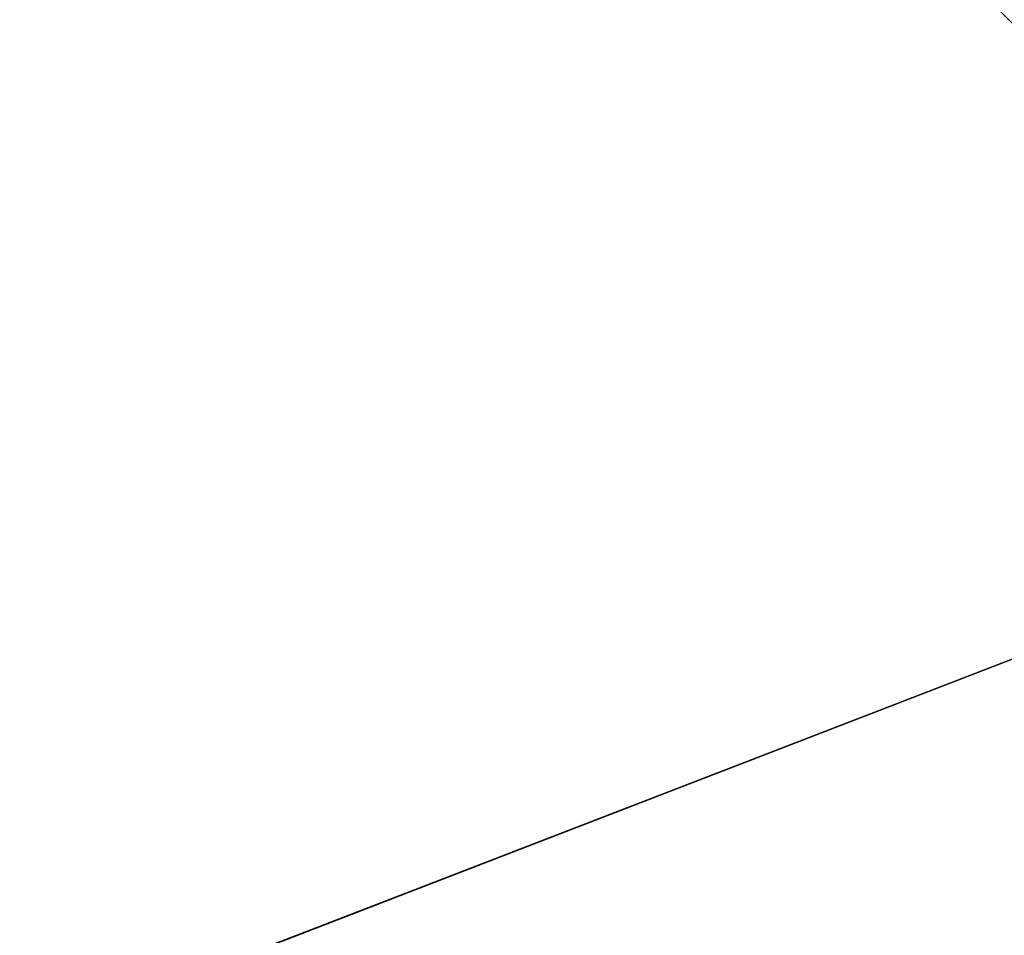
# Model space of a CAD drawing. Extents: x -200 to 200, y -831 to 754.
# Tile 250 of 656: x -3.047 to -2.746, y -638.287 to -638.006. Entities that reach past the tile are written whole.
import ezdxf

# ---------------------------------------------------------------- set-up
doc = ezdxf.new("R2010")
doc.units = 0
doc.header["$LTSCALE"] = 5.599365
for name, color, linetype in [('104', 7, 'CONTINUOUS'), ('105', 7, 'CONTINUOUS'), ('106', 7, 'CONTINUOUS'), ('124', 7, 'CONTINUOUS'), ('4064', 7, 'CONTINUOUS'), ('8', 7, 'CONTINUOUS'), ('979', 7, 'CONTINUOUS'), ('988', 7, 'CONTINUOUS')]:
    doc.layers.add(name, color=color, linetype=linetype)

msp = doc.modelspace()

# ---------------------------------------------------------------- linework, layer by layer
at = {"layer": '104', "color": 7, "linetype": 'CONTINUOUS'}
for points in [[(0, -635.6, 68.65), (-9.38169, -640.76755, 68.65), (0, -637.14168, 68.65), (0, -635.6, 68.65)], [(0, -637.14168, 68.65), (-9.38169, -640.76755, 68.65), (-7.89246, -641.16583, 68.65), (0, -637.14168, 68.65)]]:
    msp.add_3dface(points, dxfattribs=at)
at = {"layer": '105', "color": 7, "linetype": 'CONTINUOUS'}
msp.add_3dface([(-13.49902, -656.85686, 15.65), (0, -636.5, 15.65), (0, -639.4, 15.65), (-13.49902, -656.85686, 15.65)], dxfattribs=at)
at = {"layer": '106', "color": 7, "linetype": 'CONTINUOUS'}
for points in [[(0, -635.5, 25.05), (-14.49966, -656.85214, 16.65), (-3.51285, -636.14048, 26.42004), (0, -635.5, 25.05)], [(0, -635.5, 16.65), (-14.49966, -656.85214, 16.65), (0, -635.5, 25.05), (0, -635.5, 16.65)], [(-9.45899, -640.70465, 68.55), (0, -635.5, 68.55), (-5.14908, -636.90126, 51.65), (-9.45899, -640.70465, 68.55)]]:
    msp.add_3dface(points, dxfattribs=at)
at = {"layer": '124', "color": 7, "linetype": 'CONTINUOUS'}
for points in [[(-13.49902, -656.85686, 15.65), (-14.49966, -656.85214, 16.65), (0, -635.5, 16.65), (-13.49902, -656.85686, 15.65)], [(-13.49902, -656.85686, 15.65), (0, -635.5, 16.65), (0, -635.79289, 15.94289), (-13.49902, -656.85686, 15.65)], [(0, -636.5, 15.65), (-13.49902, -656.85686, 15.65), (0, -635.79289, 15.94289), (0, -636.5, 15.65)]]:
    msp.add_3dface(points, dxfattribs=at)
at = {"layer": '4064', "color": 7, "linetype": 'CONTINUOUS'}
for points in [[(-2.99995, -637.75, 48.65), (0, -637.75, 45.65), (-2.5, -638.25, 48.65), (-2.99995, -637.75, 48.65)], [(0, -638.25, 51.15), (-2.99995, -637.75, 48.65), (-2.5, -638.25, 48.65), (0, -638.25, 51.15)], [(-2.99995, -637.75, 48.65), (0, -638.25, 51.15), (0, -637.89645, 51.29645), (-2.99995, -637.75, 48.65)]]:
    msp.add_3dface(points, dxfattribs=at)
at = {"layer": '8', "color": 7, "linetype": 'CONTINUOUS'}
for points in [[(160, -638, 11), (-160, -638, 11), (-160, -649), (160, -638, 11)], [(-160, -638, -11), (160, -649), (-160, -649), (-160, -638, -11)], [(160, -638, -11), (160, -649), (-160, -638, -11), (160, -638, -11)], [(160, -649), (160, -638, 11), (-160, -649), (160, -649)]]:
    msp.add_3dface(points, dxfattribs=at)
at = {"layer": '979', "color": 7, "linetype": 'CONTINUOUS'}
for points in [[(0, -635.5, 68.55), (-9.45899, -640.70465, 68.55), (0, -635.52929, 68.62071), (0, -635.5, 68.55)], [(-9.45899, -640.70465, 68.55), (0, -635.6, 68.65), (0, -635.52929, 68.62071), (-9.45899, -640.70465, 68.55)], [(-9.38169, -640.76755, 68.65), (0, -635.6, 68.65), (-9.45899, -640.70465, 68.55), (-9.38169, -640.76755, 68.65)]]:
    msp.add_3dface(points, dxfattribs=at)
at = {"layer": '988', "color": 7, "linetype": 'CONTINUOUS'}
msp.add_3dface([(0, -637.14168, 68.65), (-7.89246, -641.16583, 68.65), (0, -638.36642, 68.62499), (0, -637.14168, 68.65)], dxfattribs=at)

doc.saveas('drawing.dxf')
